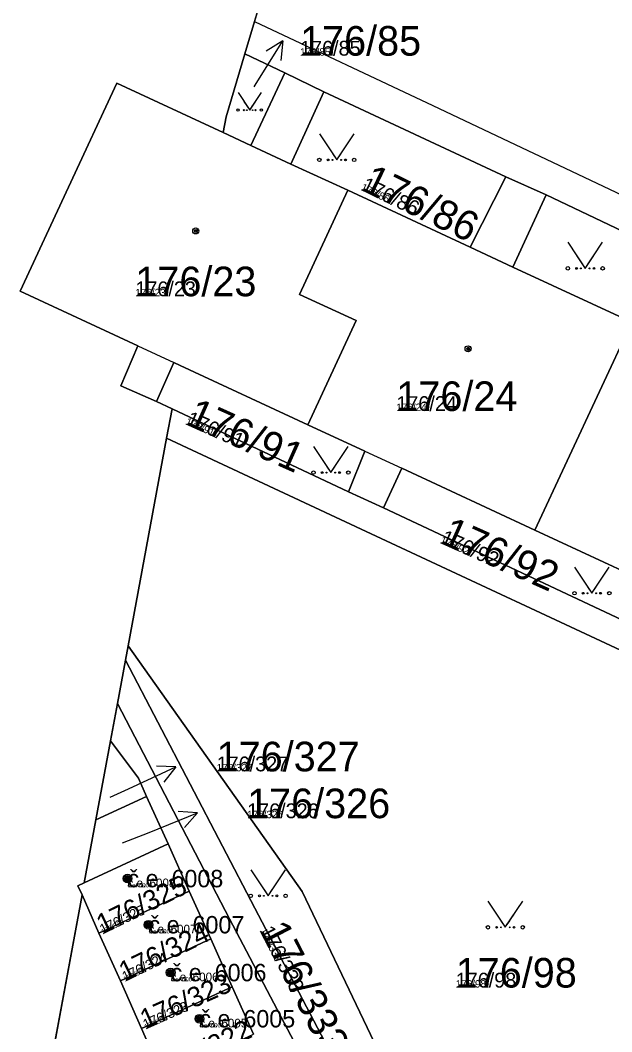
# Model space of a CAD drawing. Extents: x -759873 to -758487, y -975024 to -973516.
# Drawn here: x -759807.4 to -759773.4, y -974939.2 to -974881.1 of the extents above; entities that cross this region are included whole.
import ezdxf

# ---------------------------------------------------------------- set-up
doc = ezdxf.new("R2010")
doc.units = 0
for name, color, linetype in [('KAT_01_hranice KU', 7, 'Continuous'), ('KAT_02_hranice parcel', 7, 'Continuous'), ('KAT_03_1000_st čísla parcelní', 7, 'Continuous'), ('KAT_03_1000_čísla parcelní', 7, 'Continuous'), ('KAT_03_1000_čísla popisná', 7, 'Continuous'), ('KAT_03_250_st čísla parcelní', 7, 'Continuous'), ('KAT_03_250_čísla parcelní', 7, 'Continuous'), ('KAT_03_250_čísla popisná', 7, 'Continuous'), ('KAT_03_500_st čísla parcelní', 7, 'Continuous'), ('KAT_03_500_čísla parcelní', 7, 'Continuous'), ('KAT_03_500_čísla popisná', 7, 'Continuous'), ('KAT_04_vnitřní kresba', 7, 'Continuous'), ('KAT_05_1000_značky kultur', 7, 'Continuous'), ('KAT_05_250_značky kultur', 7, 'Continuous'), ('KAT_05_500_značky kultur', 7, 'Continuous'), ('KAT_07_1000_značky budov', 7, 'Continuous'), ('KAT_07_250_značky budov', 7, 'Continuous'), ('KAT_07_500_značky budov', 7, 'Continuous'), ('KAT_12_pomocná šipka', 7, 'Continuous'), ('KAT_14_plocha_budovy', 7, 'Continuous'), ('KAT_14_plocha_pozemek', 7, 'Continuous')]:
    doc.layers.add(name, color=color, linetype=linetype)

msp = doc.modelspace()

# ---------------------------------------------------------------- linework, layer by layer
at = {"layer": 'KAT_01_hranice KU'}
msp.add_lwpolyline([(-759790.8, -974870.73), (-759793.94, -974881.22), (-759794.5, -974883.08), (-759795.58, -974886.69), (-759795.75, -974887.6), (-759801.86, -974884.76), (-759807.4, -974896.71), (-759800.65, -974899.84), (-759801.63, -974902.15), (-759799.57, -974903.05), (-759798.68, -974903.47), (-759799, -974905.15), (-759801.21, -974917.09), (-759801.36, -974917.91), (-759801.82, -974920.4), (-759802.21, -974922.53), (-759803.05, -974927.08), (-759803.72, -974930.69), (-759804.09, -974930.86), (-759803.85, -974931.39), (-759806.32, -974944.72)], dxfattribs=at)
at = {"layer": 'KAT_02_hranice parcel'}
for p, q in [((-759793.94, -974881.22), (-759790.8, -974870.73)), ((-759794.5, -974883.08), (-759793.94, -974881.22)), ((-759794.5, -974883.08), (-759792.2, -974884.17)), ((-759789.96, -974885.26), (-759792.2, -974884.17)), ((-759789.96, -974885.26), (-759779.51, -974890.14)), ((-759777.19, -974891.18), (-759779.51, -974890.14)), ((-759777.19, -974891.18), (-759762.83, -974898.01)), ((-759777.84, -974910.44), (-759772.28, -974898.48)), ((-759799.57, -974903.05), (-759801.63, -974902.15)), ((-759798.68, -974903.47), (-759799.57, -974903.05)), ((-759799, -974905.15), (-759798.68, -974903.47)), ((-759798.68, -974903.47), (-759788.55, -974908.23)), ((-759801.21, -974917.09), (-759799, -974905.15)), ((-759788.55, -974908.23), (-759786.53, -974909.16)), ((-759786.53, -974909.16), (-759772.2, -974915.89)), ((-759801.36, -974917.91), (-759801.21, -974917.09)), ((-759801.82, -974920.4), (-759801.36, -974917.91)), ((-759802.21, -974922.53), (-759801.82, -974920.4)), ((-759803.05, -974927.08), (-759802.21, -974922.53)), ((-759800.14, -974925.73), (-759803.05, -974927.08)), ((-759800.14, -974925.73), (-759798.91, -974928.46)), ((-759803.72, -974930.69), (-759803.05, -974927.08)), ((-759798.91, -974928.46), (-759803.72, -974930.69)), ((-759798.91, -974928.46), (-759797.69, -974931.18)), ((-759804.09, -974930.86), (-759803.72, -974930.69)), ((-759803.85, -974931.39), (-759804.09, -974930.86)), ((-759806.32, -974944.72), (-759803.85, -974931.39)), ((-759802.88, -974933.59), (-759803.85, -974931.39)), ((-759797.69, -974931.18), (-759802.88, -974933.59)), ((-759797.69, -974931.18), (-759796.46, -974933.92)), ((-759801.65, -974936.32), (-759802.88, -974933.59)), ((-759796.46, -974933.92), (-759801.65, -974936.32)), ((-759796.46, -974933.92), (-759795.23, -974936.66)), ((-759800.43, -974939.06), (-759801.65, -974936.32)), ((-759795.23, -974936.66), (-759800.43, -974939.06)), ((-759795.23, -974936.66), (-759794.01, -974939.39)), ((-759799.22, -974941.79), (-759800.43, -974939.06))]:
    msp.add_line(p, q, dxfattribs=at)
for points in [[(-759795.75, -974887.6), (-759795.58, -974886.69), (-759794.5, -974883.08)], [(-759792.2, -974884.17), (-759794.16, -974888.34), (-759795.75, -974887.6)], [(-759801.63, -974902.15), (-759800.65, -974899.84), (-759807.4, -974896.71), (-759801.86, -974884.76), (-759795.75, -974887.6)], [(-759788.59, -974890.91), (-759791.85, -974889.41), (-759789.96, -974885.26)], [(-759779.51, -974890.14), (-759781.55, -974894.19), (-759788.59, -974890.91)], [(-759790.88, -974904.38), (-759788.11, -974898.4), (-759791.37, -974896.89), (-759788.59, -974890.91)], [(-759772.28, -974898.48), (-759779.1, -974895.33), (-759777.19, -974891.18)], [(-759799.57, -974903.05), (-759798.57, -974900.81), (-759798.22, -974900.97), (-759790.88, -974904.38)], [(-759790.88, -974904.38), (-759787.6, -974905.9), (-759788.55, -974908.23)], [(-759799, -974905.15), (-759787.25, -974910.64), (-759754.58, -974925.88), (-759728.55, -974937.97), (-759725.37, -974940.74), (-759717.87, -974946.11), (-759721.2, -974954.46)], [(-759786.53, -974909.16), (-759785.49, -974906.88), (-759777.84, -974910.44)], [(-759777.84, -974910.44), (-759771.25, -974913.5), (-759772.2, -974915.89)], [(-759801.21, -974917.09), (-759791.2, -974931.2), (-759779.21, -974956.31)], [(-759801.36, -974917.91), (-759793.92, -974932.14), (-759782.72, -974953.53), (-759781.6, -974955.18), (-759780.67, -974955.7), (-759779.21, -974956.31)], [(-759776.67, -974961.64), (-759778.87, -974959.18), (-759782.83, -974956.39), (-759784.21, -974954.04), (-759795.39, -974932.77), (-759801.82, -974920.4)], [(-759802.21, -974922.53), (-759800.61, -974924.68), (-759800.14, -974925.73)]]:
    msp.add_lwpolyline(points, dxfattribs=at)
at = {"layer": 'KAT_03_1000_čísla popisná'}
for centre in [(-759801.24, -974930.45), (-759800.03, -974933.1), (-759798.76, -974935.85), (-759797.11, -974938.5)]:
    msp.add_circle(centre, 0.25, dxfattribs=at)
at = {"layer": 'KAT_03_250_čísla popisná'}
for centre in [(-759801.24, -974930.45), (-759800.03, -974933.1), (-759798.76, -974935.85), (-759797.11, -974938.5)]:
    msp.add_circle(centre, 0.0625, dxfattribs=at)
at = {"layer": 'KAT_03_500_čísla popisná'}
for centre in [(-759801.24, -974930.45), (-759800.03, -974933.1), (-759798.76, -974935.85), (-759797.11, -974938.5)]:
    msp.add_circle(centre, 0.125, dxfattribs=at)
at = {"layer": 'KAT_04_vnitřní kresba'}
for p, q in [((-759793.94, -974881.22), (-759783.71, -974886.04)), ((-759783.71, -974886.04), (-759749.74, -974902.14)), ((-759794.16, -974888.34), (-759791.85, -974889.41)), ((-759781.55, -974894.19), (-759779.1, -974895.33)), ((-759800.65, -974899.84), (-759798.57, -974900.81)), ((-759787.6, -974905.9), (-759785.49, -974906.88))]:
    msp.add_line(p, q, dxfattribs=at)
at = {"layer": 'KAT_05_1000_značky kultur'}
for points in [[(-759794.89, -974885.304), (-759794.22, -974886.31), (-759793.55, -974885.304)], [(-759790.22, -974887.669), (-759789.22, -974889.17), (-759788.22, -974887.669)], [(-759775.95, -974893.899), (-759774.95, -974895.4), (-759773.95, -974893.899)], [(-759790.56, -974905.629), (-759789.56, -974907.13), (-759788.56, -974905.629)], [(-759775.57, -974912.559), (-759774.57, -974914.06), (-759773.57, -974912.559)], [(-759794.16, -974929.939), (-759793.16, -974931.44), (-759792.16, -974929.939)], [(-759780.54, -974931.749), (-759779.54, -974933.25), (-759778.54, -974931.749)]]:
    msp.add_lwpolyline(points, dxfattribs=at)
for centre, radius in [((-759794.89, -974886.31), 0.067), ((-759793.55, -974886.31), 0.067), ((-759790.22, -974889.169), 0.1), ((-759788.22, -974889.169), 0.1), ((-759775.95, -974895.399), 0.1), ((-759773.95, -974895.399), 0.1), ((-759790.56, -974907.129), 0.1), ((-759788.56, -974907.129), 0.1), ((-759775.57, -974914.059), 0.1), ((-759773.57, -974914.059), 0.1), ((-759794.16, -974931.439), 0.1), ((-759792.16, -974931.439), 0.1), ((-759780.54, -974933.249), 0.1), ((-759778.54, -974933.249), 0.1)]:
    msp.add_circle(centre, radius, dxfattribs=at)
at = {"layer": 'KAT_05_250_značky kultur'}
for points in [[(-759794.388, -974886.059), (-759794.22, -974886.31), (-759794.052, -974886.059)], [(-759789.47, -974888.795), (-759789.22, -974889.17), (-759788.97, -974888.795)], [(-759775.2, -974895.025), (-759774.95, -974895.4), (-759774.7, -974895.025)], [(-759789.81, -974906.755), (-759789.56, -974907.13), (-759789.31, -974906.755)], [(-759774.82, -974913.685), (-759774.57, -974914.06), (-759774.32, -974913.685)], [(-759793.41, -974931.065), (-759793.16, -974931.44), (-759792.91, -974931.065)], [(-759779.79, -974932.875), (-759779.54, -974933.25), (-759779.29, -974932.875)]]:
    msp.add_lwpolyline(points, dxfattribs=at)
for centre, radius in [((-759794.388, -974886.31), 0.0168), ((-759794.052, -974886.31), 0.0168), ((-759789.47, -974889.17), 0.025), ((-759788.97, -974889.17), 0.025), ((-759775.2, -974895.4), 0.025), ((-759774.7, -974895.4), 0.025), ((-759789.81, -974907.13), 0.025), ((-759789.31, -974907.13), 0.025), ((-759774.82, -974914.06), 0.025), ((-759774.32, -974914.06), 0.025), ((-759793.41, -974931.44), 0.025), ((-759792.91, -974931.44), 0.025), ((-759779.79, -974933.25), 0.025), ((-759779.29, -974933.25), 0.025)]:
    msp.add_circle(centre, radius, dxfattribs=at)
at = {"layer": 'KAT_05_500_značky kultur'}
for points in [[(-759794.555, -974885.807), (-759794.22, -974886.31), (-759793.885, -974885.807)], [(-759789.72, -974888.42), (-759789.22, -974889.17), (-759788.72, -974888.42)], [(-759775.45, -974894.65), (-759774.95, -974895.4), (-759774.45, -974894.65)], [(-759790.06, -974906.38), (-759789.56, -974907.13), (-759789.06, -974906.38)], [(-759775.07, -974913.309), (-759774.57, -974914.06), (-759774.07, -974913.309)], [(-759793.66, -974930.689), (-759793.16, -974931.44), (-759792.66, -974930.689)], [(-759780.04, -974932.5), (-759779.54, -974933.25), (-759779.04, -974932.5)]]:
    msp.add_lwpolyline(points, dxfattribs=at)
for centre, radius in [((-759794.555, -974886.31), 0.0335), ((-759793.885, -974886.31), 0.0335), ((-759789.72, -974889.17), 0.05), ((-759788.72, -974889.17), 0.05), ((-759775.45, -974895.4), 0.05), ((-759774.45, -974895.4), 0.05), ((-759790.06, -974907.13), 0.05), ((-759789.06, -974907.13), 0.05), ((-759775.07, -974914.06), 0.05), ((-759774.07, -974914.06), 0.05), ((-759793.66, -974931.44), 0.05), ((-759792.66, -974931.44), 0.05), ((-759780.04, -974933.25), 0.05), ((-759779.04, -974933.25), 0.05)]:
    msp.add_circle(centre, radius, dxfattribs=at)
at = {"layer": 'KAT_07_1000_značky budov'}
for centre in [(-759797.317, -974893.249), (-759781.677, -974900.019), (-759801.247, -974930.449), (-759800.037, -974933.099), (-759798.767, -974935.849), (-759797.117, -974938.499)]:
    msp.add_circle(centre, 0.175, dxfattribs=at)
at = {"layer": 'KAT_07_250_značky budov'}
for centre in [(-759797.312, -974893.25), (-759781.672, -974900.02), (-759801.242, -974930.45), (-759800.032, -974933.1), (-759798.762, -974935.85), (-759797.112, -974938.5)]:
    msp.add_circle(centre, 0.0437, dxfattribs=at)
at = {"layer": 'KAT_07_500_značky budov'}
for centre in [(-759797.313, -974893.25), (-759781.673, -974900.02), (-759801.243, -974930.45), (-759800.033, -974933.1), (-759798.763, -974935.85), (-759797.113, -974938.5)]:
    msp.add_circle(centre, 0.0875, dxfattribs=at)
at = {"layer": 'KAT_12_pomocná šipka'}
for p, q in [((-759793.91, -974884.88), (-759792.32, -974882.335)), ((-759792.32, -974882.335), (-759793.275, -974882.919)), ((-759792.32, -974882.335), (-759792.426, -974883.45)), ((-759793.97, -974884.98), (-759793.91, -974884.88)), ((-759801.18, -974925.3), (-759798.46, -974924.032)), ((-759798.46, -974924.032), (-759799.579, -974924.001)), ((-759798.46, -974924.032), (-759799.156, -974924.909)), ((-759802.23, -974925.78), (-759801.18, -974925.3)), ((-759800, -974927.8), (-759797.218, -974926.676)), ((-759797.218, -974926.676), (-759798.334, -974926.587)), ((-759797.218, -974926.676), (-759797.958, -974927.515)), ((-759801.52, -974928.4), (-759800, -974927.8))]:
    msp.add_line(p, q, dxfattribs=at)
at = {"layer": 'KAT_14_plocha_budovy'}
for points in [[(-759801.86, -974884.76), (-759807.4, -974896.71), (-759800.65, -974899.84), (-759798.57, -974900.81), (-759798.22, -974900.97), (-759790.88, -974904.38), (-759787.6, -974905.9), (-759785.49, -974906.88), (-759777.84, -974910.44), (-759771.25, -974913.5), (-759769.21, -974914.44), (-759761.4, -974918.07), (-759755.85, -974906.11), (-759762.46, -974903.05), (-759764.79, -974901.97), (-759772.28, -974898.48), (-759779.1, -974895.33), (-759781.55, -974894.19), (-759788.59, -974890.91), (-759791.85, -974889.41), (-759794.16, -974888.34), (-759795.75, -974887.6)], [(-759802.88, -974933.59), (-759797.69, -974931.18), (-759798.91, -974928.46), (-759803.72, -974930.69), (-759804.09, -974930.86), (-759803.85, -974931.39)], [(-759801.65, -974936.32), (-759796.46, -974933.92), (-759797.69, -974931.18), (-759802.88, -974933.59)], [(-759800.43, -974939.06), (-759795.23, -974936.66), (-759796.46, -974933.92), (-759801.65, -974936.32)], [(-759799.22, -974941.79), (-759794.01, -974939.39), (-759795.23, -974936.66), (-759800.43, -974939.06)]]:
    msp.add_lwpolyline(points, close=True, dxfattribs=at)
at = {"layer": 'KAT_14_plocha_pozemek'}
for points in [[(-759746.31, -974905.83), (-759744.09, -974906.93), (-759733.22, -974912.08), (-759730.98, -974913.14), (-759730.24, -974911.42), (-759727.65, -974905.73), (-759726.65, -974903.86), (-759725.52, -974901.55), (-759745.63, -974891.96), (-759763.52, -974883.39), (-759779.51, -974876.07), (-759790.8, -974870.73), (-759793.94, -974881.22), (-759794.5, -974883.08), (-759792.2, -974884.17), (-759789.96, -974885.26), (-759779.51, -974890.14), (-759777.19, -974891.18), (-759762.83, -974898.01), (-759760.56, -974899.05)], [(-759795.58, -974886.69), (-759795.75, -974887.6), (-759794.16, -974888.34), (-759792.2, -974884.17), (-759794.5, -974883.08)], [(-759788.59, -974890.91), (-759791.85, -974889.41), (-759789.96, -974885.26), (-759792.2, -974884.17), (-759794.16, -974888.34), (-759795.75, -974887.6), (-759801.86, -974884.76), (-759807.4, -974896.71), (-759800.65, -974899.84), (-759801.63, -974902.15), (-759799.57, -974903.05), (-759798.57, -974900.81), (-759798.22, -974900.97), (-759790.88, -974904.38), (-759788.11, -974898.4), (-759791.37, -974896.89)], [(-759789.96, -974885.26), (-759791.85, -974889.41), (-759788.59, -974890.91), (-759781.55, -974894.19), (-759779.51, -974890.14)], [(-759787.6, -974905.9), (-759788.55, -974908.23), (-759786.53, -974909.16), (-759785.49, -974906.88), (-759777.84, -974910.44), (-759772.28, -974898.48), (-759779.1, -974895.33), (-759777.19, -974891.18), (-759779.51, -974890.14), (-759781.55, -974894.19), (-759788.59, -974890.91), (-759791.37, -974896.89), (-759788.11, -974898.4), (-759790.88, -974904.38)], [(-759777.19, -974891.18), (-759779.1, -974895.33), (-759772.28, -974898.48), (-759764.79, -974901.97), (-759762.83, -974898.01)], [(-759771.25, -974913.5), (-759772.2, -974915.89), (-759770.36, -974916.75), (-759769.21, -974914.44), (-759761.4, -974918.07), (-759755.85, -974906.11), (-759762.46, -974903.05), (-759760.56, -974899.05), (-759762.83, -974898.01), (-759764.79, -974901.97), (-759772.28, -974898.48), (-759777.84, -974910.44)], [(-759788.55, -974908.23), (-759787.6, -974905.9), (-759790.88, -974904.38), (-759798.22, -974900.97), (-759798.57, -974900.81), (-759799.57, -974903.05), (-759798.68, -974903.47)], [(-759742.63, -974929.66), (-759753.44, -974924.47), (-759755.71, -974923.57), (-759770.36, -974916.75), (-759772.2, -974915.89), (-759786.53, -974909.16), (-759788.55, -974908.23), (-759798.68, -974903.47), (-759799, -974905.15), (-759787.25, -974910.64), (-759754.58, -974925.88), (-759728.55, -974937.97), (-759725.37, -974940.74), (-759717.87, -974946.11), (-759721.2, -974954.46), (-759719.7, -974955.06), (-759715.89, -974945.28), (-759718.13, -974944.08), (-759724.52, -974939.51), (-759727.76, -974936.66), (-759729.61, -974935.69), (-759740.73, -974930.49)], [(-759761.9, -974941.92), (-759771.3, -974938.01), (-759767.72, -974934.65), (-759753.04, -974941.19), (-759730.59, -974950.55), (-759729.44, -974947.87), (-759725.05, -974949.69), (-759726.06, -974952.43), (-759721.2, -974954.46), (-759717.87, -974946.11), (-759725.37, -974940.74), (-759728.55, -974937.97), (-759754.58, -974925.88), (-759787.25, -974910.64), (-759799, -974905.15), (-759801.21, -974917.09), (-759791.2, -974931.2), (-759779.21, -974956.31), (-759777.17, -974957.17), (-759770.43, -974959.91), (-759769.51, -974957.61), (-759776.37, -974954.71), (-759771.23, -974942.55), (-759763.4, -974945.86)], [(-759772.2, -974915.89), (-759771.25, -974913.5), (-759777.84, -974910.44), (-759785.49, -974906.88), (-759786.53, -974909.16)], [(-759801.36, -974917.91), (-759793.92, -974932.14), (-759782.72, -974953.53), (-759781.6, -974955.18), (-759780.67, -974955.7), (-759779.21, -974956.31), (-759791.2, -974931.2), (-759801.21, -974917.09)], [(-759801.82, -974920.4), (-759795.39, -974932.77), (-759784.21, -974954.04), (-759782.83, -974956.39), (-759778.87, -974959.18), (-759776.67, -974961.64), (-759779.21, -974956.31), (-759780.67, -974955.7), (-759781.6, -974955.18), (-759782.72, -974953.53), (-759793.92, -974932.14), (-759801.36, -974917.91)], [(-759803.05, -974927.08), (-759800.14, -974925.73), (-759800.61, -974924.68), (-759802.21, -974922.53)], [(-759803.05, -974927.08), (-759803.72, -974930.69), (-759798.91, -974928.46), (-759800.14, -974925.73)], [(-759804.09, -974930.86), (-759803.85, -974931.39), (-759802.88, -974933.59), (-759797.69, -974931.18), (-759798.91, -974928.46), (-759803.72, -974930.69)], [(-759802.88, -974933.59), (-759801.65, -974936.32), (-759796.46, -974933.92), (-759797.69, -974931.18)], [(-759801.65, -974936.32), (-759800.43, -974939.06), (-759795.23, -974936.66), (-759796.46, -974933.92)], [(-759800.43, -974939.06), (-759799.22, -974941.79), (-759794.01, -974939.39), (-759795.23, -974936.66)]]:
    msp.add_lwpolyline(points, close=True, dxfattribs=at)
for points in [[(-759784.21, -974954.04), (-759795.39, -974932.77), (-759801.82, -974920.4), (-759802.21, -974922.53), (-759800.61, -974924.68), (-759800.14, -974925.73), (-759798.91, -974928.46), (-759797.69, -974931.18), (-759796.46, -974933.92), (-759795.23, -974936.66), (-759794.01, -974939.39)], [(-759799.22, -974941.79), (-759800.43, -974939.06), (-759801.65, -974936.32), (-759802.88, -974933.59), (-759803.85, -974931.39), (-759806.32, -974944.72)]]:
    msp.add_lwpolyline(points, dxfattribs=at)

# ---------------------------------------------------------------- texts
at = {"layer": 'KAT_03_1000_st čísla parcelní'}
for s, p in [('176/23', (-759800.79, -974897)), ('176/24', (-759785.8, -974903.59)), ('176/327', (-759796.12, -974924.289)), ('176/326', (-759794.37, -974926.98))]:
    msp.add_text(s, height=1.7, dxfattribs=at).set_placement(p)
for s, rotation, p in [('176/325', 26, (-759802.67, -974933.662)), ('176/324', 26, (-759801.38, -974936.382)), ('176/323', 24, (-759800.198, -974939.12)), ('176/322', 26, (-759798.95, -974941.942))]:
    msp.add_text(s, height=1.14, rotation=rotation, dxfattribs=at).set_placement(p)
at = {"layer": 'KAT_03_1000_čísla parcelní'}
for s, p in [('176/85', (-759791.33, -974883.179)), ('176/98', (-759782.39, -974936.71))]:
    msp.add_text(s, height=1.7, dxfattribs=at).set_placement(p)
for s, rotation, p in [('176/86', 334, (-759787.872, -974890.883)), ('176/91', 336, (-759797.945, -974904.346)), ('176/92', 336, (-759783.325, -974911.166)), ('176/333', 297, (-759793.667, -974933.425))]:
    msp.add_text(s, height=1.7, rotation=rotation, dxfattribs=at).set_placement(p)
at = {"layer": 'KAT_03_1000_čísla popisná'}
for s, p in [('č.e. 6008', (-759801.24, -974930.95)), ('č.e. 6007', (-759800.03, -974933.6)), ('č.e. 6006', (-759798.76, -974936.35)), ('č.e. 6005', (-759797.11, -974939))]:
    msp.add_text(s, height=1, dxfattribs=at).set_placement(p)
at = {"layer": 'KAT_03_250_st čísla parcelní'}
for s, p in [('176/23', (-759800.79, -974897)), ('176/24', (-759785.8, -974903.59)), ('176/327', (-759796.12, -974924.289)), ('176/326', (-759794.37, -974926.98))]:
    msp.add_text(s, height=0.425, dxfattribs=at).set_placement(p)
for s, rotation, p in [('176/325', 26, (-759802.67, -974933.662)), ('176/324', 26, (-759801.38, -974936.382)), ('176/323', 24, (-759800.198, -974939.12))]:
    msp.add_text(s, height=0.285, rotation=rotation, dxfattribs=at).set_placement(p)
at = {"layer": 'KAT_03_250_čísla parcelní'}
for s, p in [('176/85', (-759791.33, -974883.179)), ('176/98', (-759782.39, -974936.71))]:
    msp.add_text(s, height=0.425, dxfattribs=at).set_placement(p)
for s, rotation, p in [('176/86', 334, (-759787.872, -974890.883)), ('176/91', 336, (-759797.945, -974904.346)), ('176/92', 336, (-759783.325, -974911.166)), ('176/333', 297, (-759793.667, -974933.425))]:
    msp.add_text(s, height=0.425, rotation=rotation, dxfattribs=at).set_placement(p)
at = {"layer": 'KAT_03_250_čísla popisná'}
for s, p in [('č.e. 6008', (-759801.24, -974930.95)), ('č.e. 6007', (-759800.03, -974933.6)), ('č.e. 6006', (-759798.76, -974936.35)), ('č.e. 6005', (-759797.11, -974939))]:
    msp.add_text(s, height=0.25, dxfattribs=at).set_placement(p)
at = {"layer": 'KAT_03_500_st čísla parcelní'}
for s, p in [('176/23', (-759800.79, -974897)), ('176/24', (-759785.8, -974903.59)), ('176/327', (-759796.12, -974924.289)), ('176/326', (-759794.37, -974926.98))]:
    msp.add_text(s, height=0.85, dxfattribs=at).set_placement(p)
for s, rotation, p in [('176/325', 26, (-759802.67, -974933.662)), ('176/324', 26, (-759801.38, -974936.382)), ('176/323', 24, (-759800.198, -974939.12))]:
    msp.add_text(s, height=0.57, rotation=rotation, dxfattribs=at).set_placement(p)
at = {"layer": 'KAT_03_500_čísla parcelní'}
for s, p in [('176/85', (-759791.33, -974883.179)), ('176/98', (-759782.39, -974936.71))]:
    msp.add_text(s, height=0.85, dxfattribs=at).set_placement(p)
for s, rotation, p in [('176/86', 334, (-759787.872, -974890.883)), ('176/91', 336, (-759797.945, -974904.346)), ('176/92', 336, (-759783.325, -974911.166)), ('176/333', 297, (-759793.667, -974933.425))]:
    msp.add_text(s, height=0.85, rotation=rotation, dxfattribs=at).set_placement(p)
at = {"layer": 'KAT_03_500_čísla popisná'}
for s, p in [('č.e. 6008', (-759801.24, -974930.95)), ('č.e. 6007', (-759800.03, -974933.6)), ('č.e. 6006', (-759798.76, -974936.35)), ('č.e. 6005', (-759797.11, -974939))]:
    msp.add_text(s, height=0.5, dxfattribs=at).set_placement(p)

doc.saveas('drawing.dxf')
